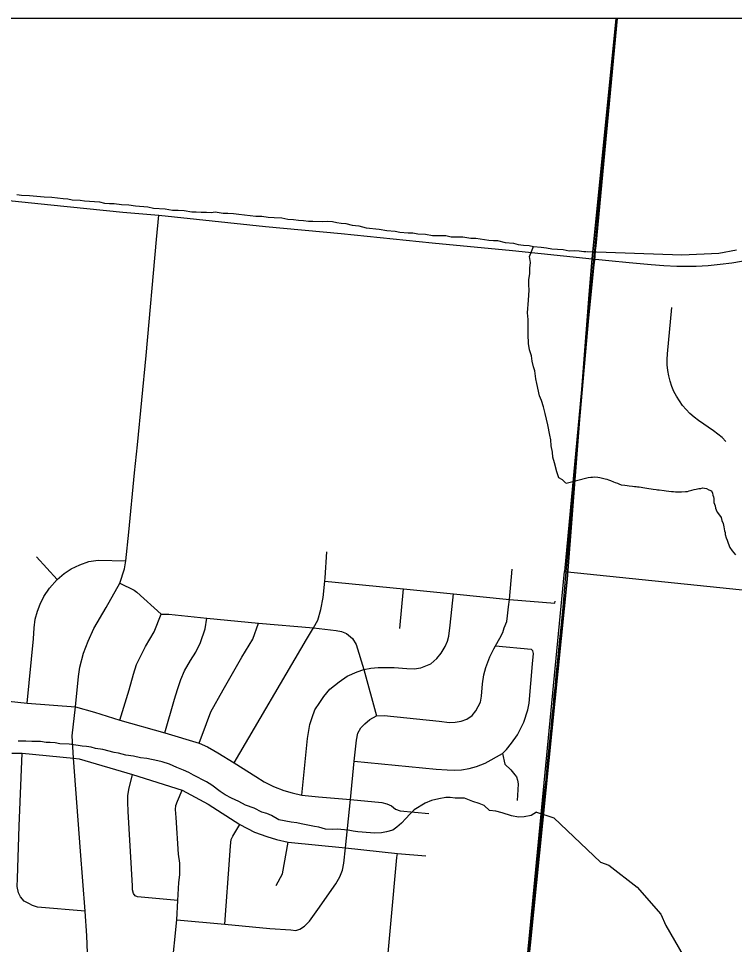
# Model space of a CAD drawing. Extents: x 0 to 34, y 0 to 22.
# Drawn here: x 3.348 to 4.191, y 20.016 to 21.106 of the extents above; entities that cross this region are included whole.
import ezdxf

# ---------------------------------------------------------------- set-up
doc = ezdxf.new("R2010")
doc.units = 0
for name, color, linetype in [('GM_X_City_Street', 7, 'Continuous'), ('GM_X_Corporation', 7, 'Continuous'), ('GM_X_County_Road', 7, 'Continuous'), ('GM_X_Minor_River', 7, 'Continuous')]:
    doc.layers.add(name, color=color, linetype=linetype)

msp = doc.modelspace()

# ---------------------------------------------------------------- linework, layer by layer
at = {"layer": 'GM_X_City_Street'}
for p, q in [((3.3937, 20.4454), (3.3694, 20.4723)), ((3.7093, 20.4476), (3.7114, 20.4781)), ((3.7973, 20.3877), (3.8016, 20.4344)), ((3.91, 20.3673), (3.9518, 20.3636))]:
    msp.add_line(p, q, dxfattribs=at)
for points in [[(2.7386, 20.7405), (2.839, 20.7954), (2.9072, 20.8314), (2.9502, 20.8537), (3.0176, 20.8871), (3.0317, 20.8928), (3.0565, 20.901), (3.0832, 20.9072), (3.1076, 20.91), (3.1332, 20.911), (3.1718, 20.9083), (3.2293, 20.9024), (3.295, 20.8959), (3.3864, 20.8867), (3.4712, 20.8781), (3.5134, 20.8743), (3.6392, 20.8611), (3.7283, 20.8528), (3.8351, 20.8419), (3.9298, 20.8328), (4.0237, 20.8229)], [(3.4299, 19.9958), (3.4289, 20.0262), (3.4266, 20.055), (3.4212, 20.1256), (3.4131, 20.2351), (3.4116, 20.2616), (3.4153, 20.2956), (3.4189, 20.3312), (3.4205, 20.3424), (3.4249, 20.359), (3.4302, 20.3731), (3.437, 20.3877), (3.4516, 20.4125), (3.4676, 20.4412), (3.4729, 20.4581), (3.4746, 20.4674), (3.4782, 20.5014), (3.4849, 20.5712), (3.4883, 20.6042), (3.4985, 20.7092), (3.5109, 20.8457), (3.5134, 20.8743)], [(4.1809, 20.6081), (4.1765, 20.6126), (4.1717, 20.6167), (4.1666, 20.6205), (4.1488, 20.6328), (4.1436, 20.6367), (4.1387, 20.6409), (4.1342, 20.6455), (4.1301, 20.6505), (4.1263, 20.6557), (4.1229, 20.6612), (4.1199, 20.6669), (4.1174, 20.6729), (4.1154, 20.679), (4.1138, 20.6853), (4.1127, 20.6916), (4.1121, 20.6981), (4.112, 20.7045), (4.1124, 20.711), (4.1175, 20.7659)], [(3.3585, 20.3), (3.3658, 20.3758), (3.3668, 20.3888), (3.368, 20.3989), (3.3705, 20.4082), (3.3739, 20.4164), (3.3782, 20.4255), (3.3847, 20.4354), (3.3937, 20.4454), (3.402, 20.4526), (3.4104, 20.458), (3.4205, 20.463), (3.431, 20.4666), (3.4419, 20.4683), (3.4746, 20.4674)], [(3.5347, 20.0449), (3.591, 20.04), (3.6442, 20.0349), (3.6687, 20.033), (3.6746, 20.0325), (3.6796, 20.034), (3.6849, 20.0375), (3.6908, 20.0435), (3.7006, 20.057), (3.7219, 20.0872), (3.7264, 20.0955), (3.7298, 20.1035), (3.7314, 20.1118), (3.7332, 20.1297), (3.7391, 20.1866), (3.7436, 20.2318), (3.7461, 20.2565), (3.7478, 20.2645), (3.7513, 20.2711), (3.7562, 20.2758), (3.7618, 20.2806), (3.7699, 20.2852), (3.7786, 20.2856), (3.8435, 20.2789), (3.8555, 20.2774), (3.8624, 20.2778), (3.8695, 20.2789), (3.8761, 20.2812), (3.8825, 20.2855), (3.8866, 20.2909), (3.8896, 20.296), (3.8921, 20.301), (3.8933, 20.3083), (3.8946, 20.3226), (3.8962, 20.3334), (3.8984, 20.3418), (3.9031, 20.3546), (3.9079, 20.3638), (3.91, 20.3673), (3.915, 20.3763), (3.9183, 20.3833), (3.9201, 20.3885), (3.923, 20.3961), (3.9239, 20.4026), (3.9252, 20.4132), (3.9262, 20.4219), (3.9296, 20.4579)], [(3.6023, 20.2299), (3.6875, 20.3751), (3.6957, 20.3886), (3.7006, 20.3975), (3.7042, 20.4102), (3.7068, 20.4245), (3.709, 20.4436), (3.7093, 20.4476)], [(3.4676, 20.4412), (3.4846, 20.433), (3.4875, 20.4306), (3.5162, 20.4048), (3.5251, 20.4048), (3.5699, 20.4), (3.6307, 20.3941), (3.6957, 20.3886), (3.7221, 20.3857), (3.7287, 20.3845), (3.7345, 20.3819), (3.7416, 20.3762), (3.7458, 20.3692), (3.7548, 20.3398), (3.7699, 20.2852)], [(3.709, 20.4436), (3.8016, 20.4344), (3.8605, 20.4287), (3.9262, 20.4219), (3.9796, 20.4175), (3.9799, 20.4202)], [(3.682, 20.1918), (3.6887, 20.2583), (3.6896, 20.2656), (3.6913, 20.2749), (3.6941, 20.2833), (3.6972, 20.2922), (3.7031, 20.3009), (3.7078, 20.3078), (3.7148, 20.3164), (3.7256, 20.3252), (3.7352, 20.3318), (3.7468, 20.3369), (3.7548, 20.3398), (3.763, 20.3412), (3.7717, 20.3421), (3.7907, 20.3421), (3.8056, 20.3408), (3.814, 20.3403), (3.8221, 20.3417), (3.8336, 20.3462), (3.8406, 20.3525), (3.8459, 20.3589), (3.8505, 20.3667), (3.8533, 20.3731), (3.855, 20.379), (3.8563, 20.3918), (3.8605, 20.4287)], [(3.4677, 20.2799), (3.4787, 20.3156), (3.4836, 20.334), (3.4873, 20.3454), (3.4976, 20.3668), (3.5081, 20.3839), (3.5162, 20.4048)], [(3.5205, 20.2649), (3.532, 20.3048), (3.5355, 20.3162), (3.5392, 20.3279), (3.5439, 20.3382), (3.5509, 20.3502), (3.5572, 20.36), (3.5627, 20.3714), (3.5681, 20.3875), (3.5699, 20.4)], [(3.561, 20.2529), (3.5697, 20.2762), (3.5747, 20.2897), (3.5891, 20.3157), (3.6111, 20.3542), (3.6241, 20.3754), (3.6307, 20.3941)], [(3.7436, 20.2318), (3.8398, 20.2224), (3.8529, 20.2216), (3.8619, 20.2211), (3.87, 20.2214), (3.879, 20.2229), (3.8875, 20.2255), (3.8977, 20.2294), (3.918, 20.2406), (3.9229, 20.2455), (3.9287, 20.2529), (3.9358, 20.2628), (3.9432, 20.2777), (3.948, 20.2923), (3.9494, 20.2999), (3.9534, 20.3463), (3.9547, 20.3586), (3.9539, 20.3614), (3.9518, 20.3636)], [(3.3065, 20.3054), (3.3585, 20.3), (3.4153, 20.2956), (3.4376, 20.2892), (3.4677, 20.2799), (3.5205, 20.2649), (3.561, 20.2529), (3.5709, 20.2486), (3.5781, 20.2444), (3.5829, 20.2415), (3.6023, 20.2299), (3.6275, 20.2136), (3.6375, 20.2075), (3.6486, 20.2018), (3.6605, 20.1971), (3.6706, 20.1943), (3.682, 20.1918), (3.7014, 20.1898), (3.7391, 20.1866), (3.776, 20.1832), (3.7818, 20.1814), (3.7875, 20.179), (3.7922, 20.1753), (3.7978, 20.1732), (3.8315, 20.1703)], [(3.3403, 20.2413), (3.3524, 20.241), (3.4131, 20.2351), (3.4197, 20.2345), (3.4825, 20.216), (3.5408, 20.1977), (3.5715, 20.181), (3.6088, 20.1572), (3.626, 20.1483), (3.6406, 20.143), (3.6521, 20.1395), (3.6657, 20.1364), (3.7332, 20.1297), (3.7945, 20.1232), (3.8278, 20.1204)], [(3.4266, 20.055), (3.3707, 20.0598), (3.3648, 20.0617), (3.3603, 20.0642), (3.3548, 20.0671), (3.3508, 20.0722), (3.3483, 20.0769), (3.3469, 20.0842), (3.347, 20.0936), (3.3491, 20.1551), (3.3524, 20.241)], [(3.918, 20.2406), (3.921, 20.2281), (3.9278, 20.2215), (3.9327, 20.2155), (3.9344, 20.2131), (3.9357, 20.2092), (3.9365, 20.205), (3.9361, 20.1981), (3.9352, 20.1856)], [(3.536, 20.0678), (3.4884, 20.0719), (3.4856, 20.0733), (3.4835, 20.0761), (3.4823, 20.0801), (3.4824, 20.0848), (3.4773, 20.1724), (3.4769, 20.1835), (3.477, 20.1909), (3.4782, 20.1984), (3.4825, 20.216)], [(3.5289, 19.987), (3.5347, 20.0449), (3.536, 20.0678), (3.5372, 20.0887), (3.5381, 20.0978), (3.5383, 20.1117), (3.5368, 20.1222), (3.5338, 20.1655), (3.533, 20.1747), (3.5335, 20.1795), (3.5354, 20.1848), (3.5408, 20.1977)], [(3.591, 20.04), (3.597, 20.1206), (3.5977, 20.132), (3.5986, 20.1395), (3.6005, 20.1435), (3.6088, 20.1572)], [(3.6515, 20.0854), (3.659, 20.0989), (3.6657, 20.1364)], [(3.7796, 19.9623), (3.7935, 20.1184), (3.7945, 20.1232)]]:
    msp.add_lwpolyline(points, dxfattribs=at)
at = {"layer": 'GM_X_Corporation'}
for points in [[(3.8916, 19.4105), (3.911, 19.6063), (3.9323, 19.8297), (3.9434, 19.9454), (3.9944, 20.446), (4.0198, 20.7761), (4.0235, 20.8234), (4.0519, 21.1059), (1.9119, 21.1059)], [(3.8916, 19.4105), (3.911, 19.6063), (3.9323, 19.8297), (3.9434, 19.9454), (3.9944, 20.446), (4.0198, 20.7761), (4.0235, 20.8234), (4.0519, 21.1059), (1.9119, 21.1059)], [(3.9485, 19.9987), (3.9661, 20.1784), (3.9665, 20.1818), (3.9677, 20.1946), (3.9693, 20.2097), (3.9712, 20.2291), (3.9723, 20.2399), (3.9738, 20.2554), (3.9753, 20.2701), (3.9766, 20.2839), (3.978, 20.2973), (3.9791, 20.3091), (3.9803, 20.3207), (3.9814, 20.332), (3.9825, 20.3433), (3.9833, 20.3506), (3.9857, 20.3751), (3.987, 20.3892), (3.9895, 20.4127), (3.9899, 20.4175), (3.9902, 20.4222), (3.9921, 20.4458), (4.0031, 20.567), (4.0198, 20.7536), (4.0261, 20.8158), (4.0266, 20.8213), (4.027, 20.8261), (4.0277, 20.8327), (4.0282, 20.8384), (4.0536, 21.1059), (2.1698, 21.1059)], [(8.7119, 21.1059), (4.0519, 21.1059), (4.0235, 20.8234), (4.0198, 20.7761), (3.9944, 20.446), (3.9434, 19.9454), (3.9323, 19.8297), (3.911, 19.6063), (3.8916, 19.4105)], [(7.9112, 21.1059), (4.0519, 21.1059), (4.0235, 20.8234), (4.0198, 20.7761), (3.9944, 20.446), (3.9434, 19.9454), (3.9323, 19.8297), (3.911, 19.6063), (3.8916, 19.4105)]]:
    msp.add_lwpolyline(points, dxfattribs=at)
for points in [[(5.0652, 21.1059), (4.0519, 21.1059), (3.9909, 20.455), (4.993, 20.3518)], [(4.993, 20.3518), (4.8983, 19.3429), (3.8939, 19.4434), (3.9909, 20.455)]]:
    msp.add_lwpolyline(points, close=True, dxfattribs=at)
at = {"layer": 'GM_X_County_Road'}
msp.add_lwpolyline([(4.0237, 20.8229), (4.0432, 20.821), (4.0672, 20.8186), (4.0932, 20.8162), (4.108, 20.8151), (4.1234, 20.8144), (4.1363, 20.8142), (4.1462, 20.8144), (4.1603, 20.8153), (4.1744, 20.8166), (4.1879, 20.8183), (4.1994, 20.8203), (4.2133, 20.8231), (4.2277, 20.8265), (4.239, 20.8296), (4.2519, 20.8336), (4.2648, 20.838), (4.2763, 20.8422), (4.2905, 20.8482), (4.2953, 20.8505)], dxfattribs=at)
at = {"layer": 'GM_X_Minor_River'}
for points in [[(3.3465, 20.8986), (3.3518, 20.8979), (3.3613, 20.8975), (3.3785, 20.896), (3.3876, 20.8956), (3.4009, 20.8941), (3.4062, 20.8937), (3.4115, 20.8926), (3.421, 20.8922), (3.426, 20.8914), (3.4317, 20.8907), (3.4378, 20.8903), (3.4435, 20.8899), (3.4496, 20.8884), (3.4556, 20.888), (3.461, 20.888), (3.4697, 20.8869), (3.4781, 20.8865), (3.4861, 20.8854), (3.5005, 20.8842), (3.5074, 20.8827), (3.521, 20.882), (3.5294, 20.8801), (3.5363, 20.8801), (3.5435, 20.8797), (3.5522, 20.8782), (3.5575, 20.8785)], [(3.5575, 20.8785), (3.5632, 20.8778), (3.5697, 20.8778), (3.575, 20.8774), (3.58, 20.8782), (3.5891, 20.8766), (3.5948, 20.8766), (3.6013, 20.8763), (3.6077, 20.8755), (3.6275, 20.8732), (3.6347, 20.8732), (3.6423, 20.8721), (3.6492, 20.8717), (3.6583, 20.8713), (3.6655, 20.8698), (3.672, 20.8694), (3.6781, 20.8687), (3.6838, 20.8683), (3.6895, 20.8675), (3.6948, 20.8675), (3.7062, 20.8668), (3.7123, 20.8672), (3.718, 20.8668), (3.7229, 20.8656), (3.7283, 20.8649), (3.7336, 20.8645), (3.7412, 20.8626), (3.7488, 20.8618), (3.7576, 20.8596), (3.7728, 20.858), (3.7819, 20.8565), (3.7918, 20.8554), (3.7971, 20.8543), (3.807, 20.8535), (3.8127, 20.8535), (3.8184, 20.8524), (3.8275, 20.852), (3.8355, 20.8505), (3.8515, 20.8505), (3.8576, 20.8489), (3.8712, 20.8489), (3.8808, 20.8474), (3.8865, 20.8474), (3.902, 20.8451), (3.9074, 20.8444), (3.9123, 20.8444), (3.9214, 20.8421), (3.9309, 20.8414), (3.9366, 20.8398), (3.9427, 20.8391), (3.9496, 20.8387), (3.9545, 20.8376), (3.9636, 20.8368), (3.9697, 20.836), (3.9762, 20.8349), (3.9827, 20.8345), (3.9895, 20.8341), (3.9967, 20.8326), (4.0032, 20.833), (4.0085, 20.8326), (4.0138, 20.8315), (4.0171, 20.8317)], [(3.9477, 20.7593), (3.9488, 20.7745), (3.9496, 20.7863), (3.9492, 20.7924), (3.9492, 20.7984), (3.9503, 20.8057), (3.9503, 20.8121), (3.9511, 20.8186), (3.9498, 20.8256), (3.9545, 20.8376)], [(4.0177, 20.8318), (4.1293, 20.8279), (4.1726, 20.8297), (4.1935, 20.8335)], [(3.9928, 20.5589), (3.9888, 20.5627), (3.9846, 20.5652), (3.9819, 20.5721), (3.9792, 20.5827), (3.9773, 20.5895), (3.977, 20.5956), (3.9754, 20.6028), (3.9751, 20.6101), (3.9739, 20.6154), (3.9713, 20.6275), (3.9682, 20.6408), (3.9663, 20.6488), (3.964, 20.6564), (3.9617, 20.6617), (3.9587, 20.6761), (3.9572, 20.6818), (3.956, 20.691), (3.9545, 20.6959), (3.953, 20.7027), (3.9522, 20.7088), (3.95, 20.716), (3.9488, 20.7232), (3.9484, 20.7339), (3.9484, 20.7517), (3.9477, 20.7593)], [(3.9929, 20.5591), (4.0189, 20.5657), (4.022, 20.566), (4.0239, 20.566), (4.0265, 20.5663), (4.0303, 20.5659), (4.0326, 20.5655), (4.036, 20.565), (4.039, 20.5639), (4.0409, 20.5638), (4.0428, 20.5627), (4.0451, 20.5622), (4.0488, 20.5607), (4.0507, 20.5599), (4.0534, 20.5591), (4.0552, 20.5583), (4.0579, 20.5571), (4.062, 20.5567), (4.0647, 20.5562), (4.0673, 20.5558), (4.0711, 20.5554), (4.0734, 20.5549), (4.0753, 20.5549), (4.0772, 20.5545), (4.0791, 20.5545), (4.0814, 20.5541), (4.0833, 20.554), (4.0855, 20.5536), (4.0882, 20.5532), (4.0905, 20.5528), (4.0931, 20.5524), (4.0954, 20.5519), (4.0988, 20.5515), (4.1007, 20.5511), (4.1026, 20.5511), (4.1083, 20.5502), (4.1109, 20.5498), (4.1139, 20.5494), (4.117, 20.5493), (4.1193, 20.5493), (4.1219, 20.5488), (4.1287, 20.5487), (4.1337, 20.549), (4.136, 20.549), (4.1379, 20.5501), (4.1409, 20.5508), (4.1436, 20.5515), (4.1459, 20.5519), (4.1493, 20.5526), (4.1516, 20.5525), (4.1535, 20.5533), (4.1558, 20.5529), (4.1584, 20.5528), (4.161, 20.5512), (4.1641, 20.5501), (4.1652, 20.547), (4.1659, 20.5447), (4.1666, 20.5428), (4.167, 20.5409), (4.1669, 20.5386), (4.1669, 20.536), (4.1676, 20.5341), (4.1683, 20.5321), (4.169, 20.5295), (4.1698, 20.5276), (4.1709, 20.5249), (4.1724, 20.523), (4.1757, 20.5187), (4.1764, 20.5149), (4.1779, 20.5115), (4.1786, 20.5077), (4.1789, 20.505), (4.1796, 20.5027), (4.1804, 20.5008), (4.1803, 20.4985), (4.1814, 20.4947), (4.1825, 20.4917), (4.1836, 20.4882), (4.1858, 20.4833), (4.1884, 20.4794), (4.1906, 20.4771), (4.1925, 20.4744)], [(3.4184, 20.25), (3.4081, 20.2518), (3.3971, 20.2522), (3.3914, 20.2534), (3.3857, 20.2537), (3.3808, 20.2537), (3.3743, 20.2549), (3.364, 20.2549), (3.3568, 20.2553), (3.3477, 20.2553)], [(3.9583, 20.1717), (3.9519, 20.1679), (3.9437, 20.1663), (3.9371, 20.1657), (3.9287, 20.1672), (3.9177, 20.171), (3.9104, 20.1729), (3.9028, 20.1737), (3.8964, 20.1794), (3.8907, 20.182), (3.8831, 20.1843), (3.8732, 20.1881), (3.8625, 20.1881), (3.8564, 20.1888), (3.8515, 20.1888), (3.8431, 20.1873), (3.8344, 20.1854), (3.8272, 20.1824), (3.8142, 20.1744), (3.8089, 20.1695), (3.8044, 20.1642), (3.799, 20.1588), (3.7937, 20.1539), (3.7888, 20.1505), (3.7815, 20.1486), (3.7755, 20.1474), (3.7675, 20.1471), (3.753, 20.1482), (3.7477, 20.1486), (3.7424, 20.1493), (3.7363, 20.1505), (3.7234, 20.1516), (3.7177, 20.1512), (3.7097, 20.1516), (3.7017, 20.1539), (3.6967, 20.155), (3.691, 20.1558), (3.6812, 20.1581), (3.6758, 20.1592), (3.6694, 20.16), (3.6549, 20.1626), (3.6462, 20.1679), (3.6405, 20.1702), (3.6348, 20.1717), (3.6256, 20.1763), (3.6154, 20.1801), (3.6078, 20.1843), (3.599, 20.1881), (3.5914, 20.1919), (3.5857, 20.196), (3.5758, 20.2036), (3.5697, 20.2074), (3.5542, 20.2154), (3.5488, 20.2184), (3.5427, 20.2211), (3.5348, 20.2241), (3.526, 20.2283), (3.5173, 20.231), (3.5123, 20.2321), (3.4994, 20.2348), (3.4918, 20.2355), (3.4838, 20.2374), (3.4747, 20.2386), (3.4659, 20.2412), (3.461, 20.242), (3.4477, 20.2454), (3.4389, 20.2465), (3.434, 20.2481), (3.4283, 20.2488), (3.4233, 20.2492), (3.4184, 20.25)], [(3.9583, 20.1717), (3.9787, 20.1649), (4.0334, 20.1129), (4.0432, 20.1093), (4.0768, 20.0835), (4.1043, 20.0515), (4.1104, 20.0381), (4.1467, 19.9751)]]:
    msp.add_lwpolyline(points, dxfattribs=at)

doc.saveas('drawing.dxf')
